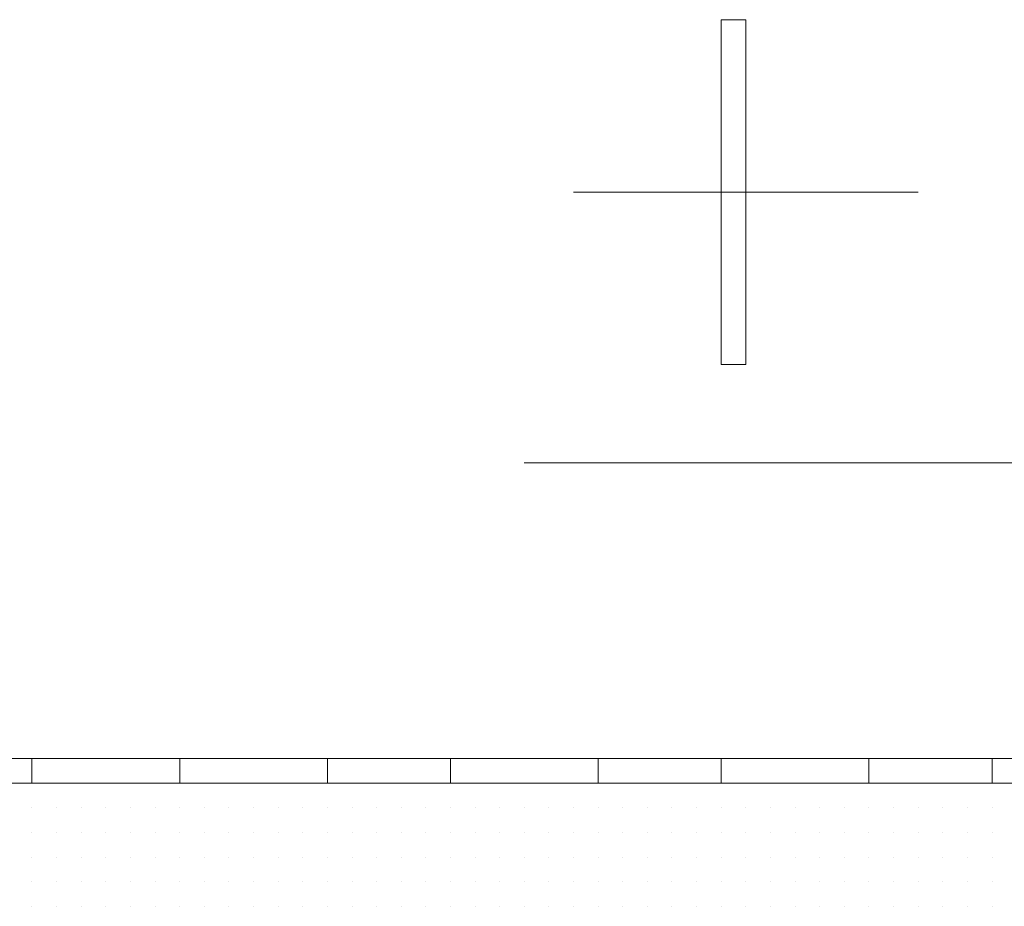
# Model space of a CAD drawing. Header units: metres. Extents: x 5.7 to 89.8, y 4 to 63.5.
# Tile 370 of 475: x 60.27 to 60.656, y 49.8 to 50.146. Entities that reach past the tile are written whole.
import ezdxf

# ---------------------------------------------------------------- set-up
doc = ezdxf.new("R2010")
doc.units = ezdxf.units.M
doc.header["$MEASUREMENT"] = 0
for name, color, linetype in [('PDF17_hatch-borshi', 7, 'Continuous'), ('PDF17_kaff', 7, 'Continuous'), ('PDF17_textt', 7, 'Continuous')]:
    doc.layers.add(name, color=color, linetype=linetype)

msp = doc.modelspace()

# ---------------------------------------------------------------- linework, layer by layer
at = {"layer": 'PDF17_hatch-borshi', "lineweight": 18}
for points in [[(60.27526, 49.84788), (60.27526, 49.84788)], [(60.27526, 49.84788), (60.27526, 49.84788)], [(60.31378, 49.84788), (60.31378, 49.84788)], [(60.31378, 49.84788), (60.31378, 49.84788)], [(60.32342, 49.84788), (60.32342, 49.84788)], [(60.33305, 49.84788), (60.33305, 49.84788)], [(60.36194, 49.84788), (60.36194, 49.84788)], [(60.3812, 49.84788), (60.3812, 49.84788)], [(60.40047, 49.84788), (60.40047, 49.84788)], [(60.41973, 49.84788), (60.41973, 49.84788)], [(60.41973, 49.84788), (60.41973, 49.84788)], [(60.42936, 49.84788), (60.42936, 49.84788)], [(60.50641, 49.84788), (60.50641, 49.84788)], [(60.51604, 49.84788), (60.51604, 49.84788)], [(60.5353, 49.84788), (60.5353, 49.84788)], [(60.5353, 49.84788), (60.5353, 49.84788)], [(60.54493, 49.84788), (60.54493, 49.84788)], [(60.5642, 49.84788), (60.5642, 49.84788)], [(60.57383, 49.84788), (60.57383, 49.84788)], [(60.59309, 49.84788), (60.59309, 49.84788)], [(60.59309, 49.84788), (60.59309, 49.84788)], [(60.60272, 49.84788), (60.60272, 49.84788)], [(60.62198, 49.84788), (60.62198, 49.84788)], [(60.63161, 49.84788), (60.63161, 49.84788)], [(60.63161, 49.84788), (60.63161, 49.84788)], [(60.64125, 49.84788), (60.64125, 49.84788)], [(60.27526, 49.83825), (60.27526, 49.83825)], [(60.27526, 49.83825), (60.27526, 49.83825)], [(60.27526, 49.83825), (60.27526, 49.83825)], [(60.27526, 49.83825), (60.27526, 49.83825)], [(60.27526, 49.83825), (60.27526, 49.83825)], [(60.28489, 49.83825), (60.28489, 49.83825)], [(60.28489, 49.83825), (60.28489, 49.83825)], [(60.28489, 49.83825), (60.28489, 49.83825)], [(60.28489, 49.83825), (60.28489, 49.83825)], [(60.29452, 49.83825), (60.29452, 49.83825)], [(60.29452, 49.83825), (60.29452, 49.83825)], [(60.29452, 49.83825), (60.29452, 49.83825)], [(60.29452, 49.83825), (60.29452, 49.83825)], [(60.29452, 49.83825), (60.29452, 49.83825)], [(60.30415, 49.83825), (60.30415, 49.83825)], [(60.30415, 49.83825), (60.30415, 49.83825)], [(60.30415, 49.83825), (60.30415, 49.83825)], [(60.30415, 49.83825), (60.30415, 49.83825)], [(60.31378, 49.83825), (60.31378, 49.83825)], [(60.31378, 49.83825), (60.31378, 49.83825)], [(60.31378, 49.83825), (60.31378, 49.83825)], [(60.32342, 49.83825), (60.32342, 49.83825)], [(60.32342, 49.83825), (60.32342, 49.83825)], [(60.32342, 49.83825), (60.32342, 49.83825)], [(60.33305, 49.83825), (60.33305, 49.83825)], [(60.33305, 49.83825), (60.33305, 49.83825)], [(60.34268, 49.83825), (60.34268, 49.83825)], [(60.34268, 49.83825), (60.34268, 49.83825)], [(60.34268, 49.83825), (60.34268, 49.83825)], [(60.34268, 49.83825), (60.34268, 49.83825)], [(60.35231, 49.83825), (60.35231, 49.83825)], [(60.35231, 49.83825), (60.35231, 49.83825)], [(60.35231, 49.83825), (60.35231, 49.83825)], [(60.35231, 49.83825), (60.35231, 49.83825)], [(60.35231, 49.83825), (60.35231, 49.83825)], [(60.36194, 49.83825), (60.36194, 49.83825)], [(60.36194, 49.83825), (60.36194, 49.83825)], [(60.36194, 49.83825), (60.36194, 49.83825)], [(60.36194, 49.83825), (60.36194, 49.83825)], [(60.36194, 49.83825), (60.36194, 49.83825)], [(60.37157, 49.83825), (60.37157, 49.83825)], [(60.37157, 49.83825), (60.37157, 49.83825)], [(60.37157, 49.83825), (60.37157, 49.83825)], [(60.37157, 49.83825), (60.37157, 49.83825)], [(60.3812, 49.83825), (60.3812, 49.83825)], [(60.3812, 49.83825), (60.3812, 49.83825)], [(60.3812, 49.83825), (60.3812, 49.83825)], [(60.3812, 49.83825), (60.3812, 49.83825)], [(60.3812, 49.83825), (60.3812, 49.83825)], [(60.39083, 49.83825), (60.39083, 49.83825)], [(60.39083, 49.83825), (60.39083, 49.83825)], [(60.39083, 49.83825), (60.39083, 49.83825)], [(60.39083, 49.83825), (60.39083, 49.83825)], [(60.40047, 49.83825), (60.40047, 49.83825)], [(60.40047, 49.83825), (60.40047, 49.83825)], [(60.40047, 49.83825), (60.40047, 49.83825)], [(60.40047, 49.83825), (60.40047, 49.83825)], [(60.4101, 49.83825), (60.4101, 49.83825)], [(60.4101, 49.83825), (60.4101, 49.83825)], [(60.4101, 49.83825), (60.4101, 49.83825)], [(60.4101, 49.83825), (60.4101, 49.83825)], [(60.4101, 49.83825), (60.4101, 49.83825)], [(60.4101, 49.83825), (60.4101, 49.83825)], [(60.41973, 49.83825), (60.41973, 49.83825)], [(60.41973, 49.83825), (60.41973, 49.83825)], [(60.41973, 49.83825), (60.41973, 49.83825)], [(60.42936, 49.83825), (60.42936, 49.83825)], [(60.42936, 49.83825), (60.42936, 49.83825)], [(60.42936, 49.83825), (60.42936, 49.83825)], [(60.43899, 49.83825), (60.43899, 49.83825)], [(60.43899, 49.83825), (60.43899, 49.83825)], [(60.43899, 49.83825), (60.43899, 49.83825)], [(60.44862, 49.83825), (60.44862, 49.83825)], [(60.44862, 49.83825), (60.44862, 49.83825)], [(60.44862, 49.83825), (60.44862, 49.83825)], [(60.44862, 49.83825), (60.44862, 49.83825)], [(60.45825, 49.83825), (60.45825, 49.83825)], [(60.45825, 49.83825), (60.45825, 49.83825)], [(60.45825, 49.83825), (60.45825, 49.83825)], [(60.46788, 49.83825), (60.46788, 49.83825)], [(60.46788, 49.83825), (60.46788, 49.83825)], [(60.46788, 49.83825), (60.46788, 49.83825)], [(60.46788, 49.83825), (60.46788, 49.83825)], [(60.47752, 49.83825), (60.47752, 49.83825)], [(60.47752, 49.83825), (60.47752, 49.83825)], [(60.47752, 49.83825), (60.47752, 49.83825)], [(60.47752, 49.83825), (60.47752, 49.83825)], [(60.47752, 49.83825), (60.47752, 49.83825)], [(60.48715, 49.83825), (60.48715, 49.83825)], [(60.48715, 49.83825), (60.48715, 49.83825)], [(60.48715, 49.83825), (60.48715, 49.83825)], [(60.48715, 49.83825), (60.48715, 49.83825)], [(60.49678, 49.83825), (60.49678, 49.83825)], [(60.49678, 49.83825), (60.49678, 49.83825)], [(60.49678, 49.83825), (60.49678, 49.83825)], [(60.49678, 49.83825), (60.49678, 49.83825)], [(60.50641, 49.83825), (60.50641, 49.83825)], [(60.50641, 49.83825), (60.50641, 49.83825)], [(60.50641, 49.83825), (60.50641, 49.83825)], [(60.51604, 49.83825), (60.51604, 49.83825)], [(60.51604, 49.83825), (60.51604, 49.83825)], [(60.51604, 49.83825), (60.51604, 49.83825)], [(60.51604, 49.83825), (60.51604, 49.83825)], [(60.52567, 49.83825), (60.52567, 49.83825)], [(60.52567, 49.83825), (60.52567, 49.83825)], [(60.52567, 49.83825), (60.52567, 49.83825)], [(60.5353, 49.83825), (60.5353, 49.83825)], [(60.5353, 49.83825), (60.5353, 49.83825)], [(60.54493, 49.83825), (60.54493, 49.83825)], [(60.54493, 49.83825), (60.54493, 49.83825)], [(60.54493, 49.83825), (60.54493, 49.83825)], [(60.54493, 49.83825), (60.54493, 49.83825)], [(60.55456, 49.83825), (60.55456, 49.83825)], [(60.55456, 49.83825), (60.55456, 49.83825)], [(60.55456, 49.83825), (60.55456, 49.83825)], [(60.55456, 49.83825), (60.55456, 49.83825)], [(60.5642, 49.83825), (60.5642, 49.83825)], [(60.5642, 49.83825), (60.5642, 49.83825)], [(60.5642, 49.83825), (60.5642, 49.83825)], [(60.5642, 49.83825), (60.5642, 49.83825)], [(60.57383, 49.83825), (60.57383, 49.83825)], [(60.57383, 49.83825), (60.57383, 49.83825)], [(60.57383, 49.83825), (60.57383, 49.83825)], [(60.57383, 49.83825), (60.57383, 49.83825)], [(60.57383, 49.83825), (60.57383, 49.83825)], [(60.58346, 49.83825), (60.58346, 49.83825)], [(60.58346, 49.83825), (60.58346, 49.83825)], [(60.58346, 49.83825), (60.58346, 49.83825)], [(60.58346, 49.83825), (60.58346, 49.83825)], [(60.59309, 49.83825), (60.59309, 49.83825)], [(60.59309, 49.83825), (60.59309, 49.83825)], [(60.59309, 49.83825), (60.59309, 49.83825)], [(60.59309, 49.83825), (60.59309, 49.83825)], [(60.60272, 49.83825), (60.60272, 49.83825)], [(60.60272, 49.83825), (60.60272, 49.83825)], [(60.60272, 49.83825), (60.60272, 49.83825)], [(60.60272, 49.83825), (60.60272, 49.83825)], [(60.61235, 49.83825), (60.61235, 49.83825)], [(60.61235, 49.83825), (60.61235, 49.83825)], [(60.61235, 49.83825), (60.61235, 49.83825)], [(60.61235, 49.83825), (60.61235, 49.83825)], [(60.62198, 49.83825), (60.62198, 49.83825)], [(60.62198, 49.83825), (60.62198, 49.83825)], [(60.62198, 49.83825), (60.62198, 49.83825)], [(60.62198, 49.83825), (60.62198, 49.83825)], [(60.63161, 49.83825), (60.63161, 49.83825)], [(60.63161, 49.83825), (60.63161, 49.83825)], [(60.64125, 49.83825), (60.64125, 49.83825)], [(60.64125, 49.83825), (60.64125, 49.83825)], [(60.64125, 49.83825), (60.64125, 49.83825)], [(60.65088, 49.83825), (60.65088, 49.83825)], [(60.65088, 49.83825), (60.65088, 49.83825)], [(60.65088, 49.83825), (60.65088, 49.83825)], [(60.27526, 49.82862), (60.27526, 49.82862)], [(60.27526, 49.82862), (60.27526, 49.82862)], [(60.27526, 49.82862), (60.27526, 49.82862)], [(60.28489, 49.82862), (60.28489, 49.82862)], [(60.28489, 49.82862), (60.28489, 49.82862)], [(60.28489, 49.82862), (60.28489, 49.82862)], [(60.28489, 49.82862), (60.28489, 49.82862)], [(60.29452, 49.82862), (60.29452, 49.82862)], [(60.29452, 49.82862), (60.29452, 49.82862)], [(60.29452, 49.82862), (60.29452, 49.82862)], [(60.30415, 49.82862), (60.30415, 49.82862)], [(60.30415, 49.82862), (60.30415, 49.82862)], [(60.30415, 49.82862), (60.30415, 49.82862)], [(60.31378, 49.82862), (60.31378, 49.82862)], [(60.31378, 49.82862), (60.31378, 49.82862)], [(60.31378, 49.82862), (60.31378, 49.82862)], [(60.31378, 49.82862), (60.31378, 49.82862)], [(60.32342, 49.82862), (60.32342, 49.82862)], [(60.32342, 49.82862), (60.32342, 49.82862)], [(60.32342, 49.82862), (60.32342, 49.82862)], [(60.33305, 49.82862), (60.33305, 49.82862)], [(60.33305, 49.82862), (60.33305, 49.82862)], [(60.33305, 49.82862), (60.33305, 49.82862)], [(60.33305, 49.82862), (60.33305, 49.82862)], [(60.34268, 49.82862), (60.34268, 49.82862)], [(60.34268, 49.82862), (60.34268, 49.82862)], [(60.34268, 49.82862), (60.34268, 49.82862)], [(60.35231, 49.82862), (60.35231, 49.82862)], [(60.35231, 49.82862), (60.35231, 49.82862)], [(60.35231, 49.82862), (60.35231, 49.82862)], [(60.36194, 49.82862), (60.36194, 49.82862)], [(60.36194, 49.82862), (60.36194, 49.82862)], [(60.37157, 49.82862), (60.37157, 49.82862)], [(60.37157, 49.82862), (60.37157, 49.82862)], [(60.37157, 49.82862), (60.37157, 49.82862)], [(60.3812, 49.82862), (60.3812, 49.82862)], [(60.3812, 49.82862), (60.3812, 49.82862)], [(60.3812, 49.82862), (60.3812, 49.82862)], [(60.3812, 49.82862), (60.3812, 49.82862)], [(60.3812, 49.82862), (60.3812, 49.82862)], [(60.39083, 49.82862), (60.39083, 49.82862)], [(60.39083, 49.82862), (60.39083, 49.82862)], [(60.39083, 49.82862), (60.39083, 49.82862)], [(60.40047, 49.82862), (60.40047, 49.82862)], [(60.40047, 49.82862), (60.40047, 49.82862)], [(60.40047, 49.82862), (60.40047, 49.82862)], [(60.40047, 49.82862), (60.40047, 49.82862)], [(60.4101, 49.82862), (60.4101, 49.82862)], [(60.4101, 49.82862), (60.4101, 49.82862)], [(60.4101, 49.82862), (60.4101, 49.82862)], [(60.4101, 49.82862), (60.4101, 49.82862)], [(60.41973, 49.82862), (60.41973, 49.82862)], [(60.41973, 49.82862), (60.41973, 49.82862)], [(60.41973, 49.82862), (60.41973, 49.82862)], [(60.41973, 49.82862), (60.41973, 49.82862)], [(60.42936, 49.82862), (60.42936, 49.82862)], [(60.42936, 49.82862), (60.42936, 49.82862)], [(60.43899, 49.82862), (60.43899, 49.82862)], [(60.43899, 49.82862), (60.43899, 49.82862)], [(60.43899, 49.82862), (60.43899, 49.82862)], [(60.43899, 49.82862), (60.43899, 49.82862)], [(60.43899, 49.82862), (60.43899, 49.82862)], [(60.44862, 49.82862), (60.44862, 49.82862)], [(60.44862, 49.82862), (60.44862, 49.82862)], [(60.44862, 49.82862), (60.44862, 49.82862)], [(60.45825, 49.82862), (60.45825, 49.82862)], [(60.45825, 49.82862), (60.45825, 49.82862)], [(60.45825, 49.82862), (60.45825, 49.82862)], [(60.46788, 49.82862), (60.46788, 49.82862)], [(60.46788, 49.82862), (60.46788, 49.82862)], [(60.46788, 49.82862), (60.46788, 49.82862)], [(60.47752, 49.82862), (60.47752, 49.82862)], [(60.47752, 49.82862), (60.47752, 49.82862)], [(60.48715, 49.82862), (60.48715, 49.82862)], [(60.48715, 49.82862), (60.48715, 49.82862)], [(60.48715, 49.82862), (60.48715, 49.82862)], [(60.48715, 49.82862), (60.48715, 49.82862)], [(60.49678, 49.82862), (60.49678, 49.82862)], [(60.49678, 49.82862), (60.49678, 49.82862)], [(60.49678, 49.82862), (60.49678, 49.82862)], [(60.50641, 49.82862), (60.50641, 49.82862)], [(60.50641, 49.82862), (60.50641, 49.82862)], [(60.50641, 49.82862), (60.50641, 49.82862)], [(60.50641, 49.82862), (60.50641, 49.82862)], [(60.51604, 49.82862), (60.51604, 49.82862)], [(60.51604, 49.82862), (60.51604, 49.82862)], [(60.51604, 49.82862), (60.51604, 49.82862)], [(60.52567, 49.82862), (60.52567, 49.82862)], [(60.52567, 49.82862), (60.52567, 49.82862)], [(60.52567, 49.82862), (60.52567, 49.82862)], [(60.52567, 49.82862), (60.52567, 49.82862)], [(60.5353, 49.82862), (60.5353, 49.82862)], [(60.5353, 49.82862), (60.5353, 49.82862)], [(60.5353, 49.82862), (60.5353, 49.82862)], [(60.54493, 49.82862), (60.54493, 49.82862)], [(60.54493, 49.82862), (60.54493, 49.82862)], [(60.54493, 49.82862), (60.54493, 49.82862)], [(60.55456, 49.82862), (60.55456, 49.82862)], [(60.55456, 49.82862), (60.55456, 49.82862)], [(60.55456, 49.82862), (60.55456, 49.82862)], [(60.5642, 49.82862), (60.5642, 49.82862)], [(60.5642, 49.82862), (60.5642, 49.82862)], [(60.57383, 49.82862), (60.57383, 49.82862)], [(60.57383, 49.82862), (60.57383, 49.82862)], [(60.57383, 49.82862), (60.57383, 49.82862)], [(60.58346, 49.82862), (60.58346, 49.82862)], [(60.58346, 49.82862), (60.58346, 49.82862)], [(60.58346, 49.82862), (60.58346, 49.82862)], [(60.59309, 49.82862), (60.59309, 49.82862)], [(60.59309, 49.82862), (60.59309, 49.82862)], [(60.59309, 49.82862), (60.59309, 49.82862)], [(60.60272, 49.82862), (60.60272, 49.82862)], [(60.60272, 49.82862), (60.60272, 49.82862)], [(60.60272, 49.82862), (60.60272, 49.82862)], [(60.61235, 49.82862), (60.61235, 49.82862)], [(60.61235, 49.82862), (60.61235, 49.82862)], [(60.61235, 49.82862), (60.61235, 49.82862)], [(60.62198, 49.82862), (60.62198, 49.82862)], [(60.62198, 49.82862), (60.62198, 49.82862)], [(60.62198, 49.82862), (60.62198, 49.82862)], [(60.63161, 49.82862), (60.63161, 49.82862)], [(60.63161, 49.82862), (60.63161, 49.82862)], [(60.63161, 49.82862), (60.63161, 49.82862)], [(60.63161, 49.82862), (60.63161, 49.82862)], [(60.64125, 49.82862), (60.64125, 49.82862)], [(60.64125, 49.82862), (60.64125, 49.82862)], [(60.64125, 49.82862), (60.64125, 49.82862)], [(60.65088, 49.82862), (60.65088, 49.82862)], [(60.65088, 49.82862), (60.65088, 49.82862)], [(60.65088, 49.82862), (60.65088, 49.82862)], [(60.65088, 49.82862), (60.65088, 49.82862)], [(60.27526, 49.81899), (60.27526, 49.81899)], [(60.27526, 49.81899), (60.27526, 49.81899)], [(60.27526, 49.81899), (60.27526, 49.81899)], [(60.27526, 49.81899), (60.27526, 49.81899)], [(60.28489, 49.81899), (60.28489, 49.81899)], [(60.28489, 49.81899), (60.28489, 49.81899)], [(60.28489, 49.81899), (60.28489, 49.81899)], [(60.29452, 49.81899), (60.29452, 49.81899)], [(60.29452, 49.81899), (60.29452, 49.81899)], [(60.30415, 49.81899), (60.30415, 49.81899)], [(60.30415, 49.81899), (60.30415, 49.81899)], [(60.30415, 49.81899), (60.30415, 49.81899)], [(60.30415, 49.81899), (60.30415, 49.81899)], [(60.31378, 49.81899), (60.31378, 49.81899)], [(60.31378, 49.81899), (60.31378, 49.81899)], [(60.31378, 49.81899), (60.31378, 49.81899)], [(60.32342, 49.81899), (60.32342, 49.81899)], [(60.32342, 49.81899), (60.32342, 49.81899)], [(60.32342, 49.81899), (60.32342, 49.81899)], [(60.32342, 49.81899), (60.32342, 49.81899)], [(60.32342, 49.81899), (60.32342, 49.81899)], [(60.33305, 49.81899), (60.33305, 49.81899)], [(60.33305, 49.81899), (60.33305, 49.81899)], [(60.34268, 49.81899), (60.34268, 49.81899)], [(60.34268, 49.81899), (60.34268, 49.81899)], [(60.34268, 49.81899), (60.34268, 49.81899)], [(60.34268, 49.81899), (60.34268, 49.81899)], [(60.34268, 49.81899), (60.34268, 49.81899)], [(60.35231, 49.81899), (60.35231, 49.81899)], [(60.35231, 49.81899), (60.35231, 49.81899)], [(60.35231, 49.81899), (60.35231, 49.81899)], [(60.35231, 49.81899), (60.35231, 49.81899)], [(60.36194, 49.81899), (60.36194, 49.81899)], [(60.36194, 49.81899), (60.36194, 49.81899)], [(60.36194, 49.81899), (60.36194, 49.81899)], [(60.36194, 49.81899), (60.36194, 49.81899)], [(60.37157, 49.81899), (60.37157, 49.81899)], [(60.37157, 49.81899), (60.37157, 49.81899)], [(60.37157, 49.81899), (60.37157, 49.81899)], [(60.37157, 49.81899), (60.37157, 49.81899)], [(60.3812, 49.81899), (60.3812, 49.81899)], [(60.3812, 49.81899), (60.3812, 49.81899)], [(60.3812, 49.81899), (60.3812, 49.81899)], [(60.3812, 49.81899), (60.3812, 49.81899)], [(60.39083, 49.81899), (60.39083, 49.81899)], [(60.39083, 49.81899), (60.39083, 49.81899)], [(60.39083, 49.81899), (60.39083, 49.81899)], [(60.39083, 49.81899), (60.39083, 49.81899)], [(60.40047, 49.81899), (60.40047, 49.81899)], [(60.40047, 49.81899), (60.40047, 49.81899)], [(60.4101, 49.81899), (60.4101, 49.81899)], [(60.4101, 49.81899), (60.4101, 49.81899)], [(60.4101, 49.81899), (60.4101, 49.81899)], [(60.4101, 49.81899), (60.4101, 49.81899)], [(60.4101, 49.81899), (60.4101, 49.81899)], [(60.4101, 49.81899), (60.4101, 49.81899)], [(60.41973, 49.81899), (60.41973, 49.81899)], [(60.41973, 49.81899), (60.41973, 49.81899)], [(60.41973, 49.81899), (60.41973, 49.81899)], [(60.41973, 49.81899), (60.41973, 49.81899)], [(60.42936, 49.81899), (60.42936, 49.81899)], [(60.42936, 49.81899), (60.42936, 49.81899)], [(60.42936, 49.81899), (60.42936, 49.81899)], [(60.42936, 49.81899), (60.42936, 49.81899)], [(60.43899, 49.81899), (60.43899, 49.81899)], [(60.43899, 49.81899), (60.43899, 49.81899)], [(60.43899, 49.81899), (60.43899, 49.81899)], [(60.43899, 49.81899), (60.43899, 49.81899)], [(60.44862, 49.81899), (60.44862, 49.81899)], [(60.44862, 49.81899), (60.44862, 49.81899)], [(60.44862, 49.81899), (60.44862, 49.81899)], [(60.44862, 49.81899), (60.44862, 49.81899)], [(60.45825, 49.81899), (60.45825, 49.81899)], [(60.45825, 49.81899), (60.45825, 49.81899)], [(60.45825, 49.81899), (60.45825, 49.81899)], [(60.45825, 49.81899), (60.45825, 49.81899)], [(60.46788, 49.81899), (60.46788, 49.81899)], [(60.46788, 49.81899), (60.46788, 49.81899)], [(60.46788, 49.81899), (60.46788, 49.81899)], [(60.46788, 49.81899), (60.46788, 49.81899)], [(60.47752, 49.81899), (60.47752, 49.81899)], [(60.47752, 49.81899), (60.47752, 49.81899)], [(60.47752, 49.81899), (60.47752, 49.81899)], [(60.47752, 49.81899), (60.47752, 49.81899)], [(60.47752, 49.81899), (60.47752, 49.81899)], [(60.48715, 49.81899), (60.48715, 49.81899)], [(60.48715, 49.81899), (60.48715, 49.81899)], [(60.48715, 49.81899), (60.48715, 49.81899)], [(60.49678, 49.81899), (60.49678, 49.81899)], [(60.49678, 49.81899), (60.49678, 49.81899)], [(60.49678, 49.81899), (60.49678, 49.81899)], [(60.50641, 49.81899), (60.50641, 49.81899)], [(60.50641, 49.81899), (60.50641, 49.81899)], [(60.50641, 49.81899), (60.50641, 49.81899)], [(60.51604, 49.81899), (60.51604, 49.81899)], [(60.51604, 49.81899), (60.51604, 49.81899)], [(60.51604, 49.81899), (60.51604, 49.81899)], [(60.51604, 49.81899), (60.51604, 49.81899)], [(60.52567, 49.81899), (60.52567, 49.81899)], [(60.52567, 49.81899), (60.52567, 49.81899)], [(60.52567, 49.81899), (60.52567, 49.81899)], [(60.52567, 49.81899), (60.52567, 49.81899)], [(60.5353, 49.81899), (60.5353, 49.81899)], [(60.5353, 49.81899), (60.5353, 49.81899)], [(60.5353, 49.81899), (60.5353, 49.81899)], [(60.5353, 49.81899), (60.5353, 49.81899)], [(60.54493, 49.81899), (60.54493, 49.81899)], [(60.54493, 49.81899), (60.54493, 49.81899)], [(60.54493, 49.81899), (60.54493, 49.81899)], [(60.55456, 49.81899), (60.55456, 49.81899)], [(60.55456, 49.81899), (60.55456, 49.81899)], [(60.55456, 49.81899), (60.55456, 49.81899)], [(60.55456, 49.81899), (60.55456, 49.81899)], [(60.5642, 49.81899), (60.5642, 49.81899)], [(60.5642, 49.81899), (60.5642, 49.81899)], [(60.5642, 49.81899), (60.5642, 49.81899)], [(60.5642, 49.81899), (60.5642, 49.81899)], [(60.57383, 49.81899), (60.57383, 49.81899)], [(60.57383, 49.81899), (60.57383, 49.81899)], [(60.57383, 49.81899), (60.57383, 49.81899)], [(60.57383, 49.81899), (60.57383, 49.81899)], [(60.58346, 49.81899), (60.58346, 49.81899)], [(60.58346, 49.81899), (60.58346, 49.81899)], [(60.58346, 49.81899), (60.58346, 49.81899)], [(60.58346, 49.81899), (60.58346, 49.81899)], [(60.59309, 49.81899), (60.59309, 49.81899)], [(60.59309, 49.81899), (60.59309, 49.81899)], [(60.59309, 49.81899), (60.59309, 49.81899)], [(60.59309, 49.81899), (60.59309, 49.81899)], [(60.60272, 49.81899), (60.60272, 49.81899)], [(60.60272, 49.81899), (60.60272, 49.81899)], [(60.61235, 49.81899), (60.61235, 49.81899)], [(60.61235, 49.81899), (60.61235, 49.81899)], [(60.62198, 49.81899), (60.62198, 49.81899)], [(60.62198, 49.81899), (60.62198, 49.81899)], [(60.62198, 49.81899), (60.62198, 49.81899)], [(60.62198, 49.81899), (60.62198, 49.81899)], [(60.63161, 49.81899), (60.63161, 49.81899)], [(60.63161, 49.81899), (60.63161, 49.81899)], [(60.63161, 49.81899), (60.63161, 49.81899)], [(60.64125, 49.81899), (60.64125, 49.81899)], [(60.64125, 49.81899), (60.64125, 49.81899)], [(60.64125, 49.81899), (60.64125, 49.81899)], [(60.64125, 49.81899), (60.64125, 49.81899)], [(60.65088, 49.81899), (60.65088, 49.81899)], [(60.65088, 49.81899), (60.65088, 49.81899)], [(60.65088, 49.81899), (60.65088, 49.81899)], [(60.65088, 49.81899), (60.65088, 49.81899)], [(60.27526, 49.80936), (60.27526, 49.80936)], [(60.27526, 49.80936), (60.27526, 49.80936)], [(60.27526, 49.80936), (60.27526, 49.80936)], [(60.27526, 49.80936), (60.27526, 49.80936)], [(60.27526, 49.80936), (60.27526, 49.80936)], [(60.28489, 49.80936), (60.28489, 49.80936)], [(60.28489, 49.80936), (60.28489, 49.80936)], [(60.28489, 49.80936), (60.28489, 49.80936)], [(60.29452, 49.80936), (60.29452, 49.80936)], [(60.29452, 49.80936), (60.29452, 49.80936)], [(60.29452, 49.80936), (60.29452, 49.80936)], [(60.29452, 49.80936), (60.29452, 49.80936)], [(60.30415, 49.80936), (60.30415, 49.80936)], [(60.30415, 49.80936), (60.30415, 49.80936)], [(60.30415, 49.80936), (60.30415, 49.80936)], [(60.30415, 49.80936), (60.30415, 49.80936)], [(60.31378, 49.80936), (60.31378, 49.80936)], [(60.31378, 49.80936), (60.31378, 49.80936)], [(60.32342, 49.80936), (60.32342, 49.80936)], [(60.32342, 49.80936), (60.32342, 49.80936)], [(60.33305, 49.80936), (60.33305, 49.80936)], [(60.33305, 49.80936), (60.33305, 49.80936)], [(60.33305, 49.80936), (60.33305, 49.80936)], [(60.34268, 49.80936), (60.34268, 49.80936)], [(60.34268, 49.80936), (60.34268, 49.80936)], [(60.35231, 49.80936), (60.35231, 49.80936)], [(60.35231, 49.80936), (60.35231, 49.80936)], [(60.35231, 49.80936), (60.35231, 49.80936)], [(60.35231, 49.80936), (60.35231, 49.80936)], [(60.36194, 49.80936), (60.36194, 49.80936)], [(60.36194, 49.80936), (60.36194, 49.80936)], [(60.36194, 49.80936), (60.36194, 49.80936)], [(60.36194, 49.80936), (60.36194, 49.80936)], [(60.37157, 49.80936), (60.37157, 49.80936)], [(60.37157, 49.80936), (60.37157, 49.80936)], [(60.37157, 49.80936), (60.37157, 49.80936)], [(60.37157, 49.80936), (60.37157, 49.80936)], [(60.3812, 49.80936), (60.3812, 49.80936)], [(60.3812, 49.80936), (60.3812, 49.80936)], [(60.3812, 49.80936), (60.3812, 49.80936)], [(60.3812, 49.80936), (60.3812, 49.80936)], [(60.3812, 49.80936), (60.3812, 49.80936)], [(60.39083, 49.80936), (60.39083, 49.80936)], [(60.39083, 49.80936), (60.39083, 49.80936)], [(60.39083, 49.80936), (60.39083, 49.80936)], [(60.39083, 49.80936), (60.39083, 49.80936)], [(60.40047, 49.80936), (60.40047, 49.80936)], [(60.40047, 49.80936), (60.40047, 49.80936)], [(60.40047, 49.80936), (60.40047, 49.80936)], [(60.40047, 49.80936), (60.40047, 49.80936)], [(60.4101, 49.80936), (60.4101, 49.80936)], [(60.4101, 49.80936), (60.4101, 49.80936)], [(60.4101, 49.80936), (60.4101, 49.80936)], [(60.4101, 49.80936), (60.4101, 49.80936)], [(60.4101, 49.80936), (60.4101, 49.80936)], [(60.41973, 49.80936), (60.41973, 49.80936)], [(60.41973, 49.80936), (60.41973, 49.80936)], [(60.41973, 49.80936), (60.41973, 49.80936)], [(60.42936, 49.80936), (60.42936, 49.80936)], [(60.42936, 49.80936), (60.42936, 49.80936)], [(60.43899, 49.80936), (60.43899, 49.80936)], [(60.43899, 49.80936), (60.43899, 49.80936)], [(60.43899, 49.80936), (60.43899, 49.80936)], [(60.43899, 49.80936), (60.43899, 49.80936)], [(60.44862, 49.80936), (60.44862, 49.80936)], [(60.44862, 49.80936), (60.44862, 49.80936)], [(60.44862, 49.80936), (60.44862, 49.80936)], [(60.45825, 49.80936), (60.45825, 49.80936)], [(60.45825, 49.80936), (60.45825, 49.80936)], [(60.45825, 49.80936), (60.45825, 49.80936)], [(60.45825, 49.80936), (60.45825, 49.80936)], [(60.46788, 49.80936), (60.46788, 49.80936)], [(60.46788, 49.80936), (60.46788, 49.80936)], [(60.46788, 49.80936), (60.46788, 49.80936)], [(60.46788, 49.80936), (60.46788, 49.80936)], [(60.46788, 49.80936), (60.46788, 49.80936)], [(60.47752, 49.80936), (60.47752, 49.80936)], [(60.47752, 49.80936), (60.47752, 49.80936)], [(60.47752, 49.80936), (60.47752, 49.80936)], [(60.47752, 49.80936), (60.47752, 49.80936)], [(60.48715, 49.80936), (60.48715, 49.80936)], [(60.48715, 49.80936), (60.48715, 49.80936)], [(60.48715, 49.80936), (60.48715, 49.80936)], [(60.48715, 49.80936), (60.48715, 49.80936)], [(60.48715, 49.80936), (60.48715, 49.80936)], [(60.49678, 49.80936), (60.49678, 49.80936)], [(60.49678, 49.80936), (60.49678, 49.80936)], [(60.49678, 49.80936), (60.49678, 49.80936)], [(60.49678, 49.80936), (60.49678, 49.80936)], [(60.50641, 49.80936), (60.50641, 49.80936)], [(60.50641, 49.80936), (60.50641, 49.80936)], [(60.50641, 49.80936), (60.50641, 49.80936)], [(60.50641, 49.80936), (60.50641, 49.80936)], [(60.51604, 49.80936), (60.51604, 49.80936)], [(60.51604, 49.80936), (60.51604, 49.80936)], [(60.51604, 49.80936), (60.51604, 49.80936)], [(60.52567, 49.80936), (60.52567, 49.80936)], [(60.52567, 49.80936), (60.52567, 49.80936)], [(60.52567, 49.80936), (60.52567, 49.80936)], [(60.5353, 49.80936), (60.5353, 49.80936)], [(60.5353, 49.80936), (60.5353, 49.80936)], [(60.54493, 49.80936), (60.54493, 49.80936)], [(60.54493, 49.80936), (60.54493, 49.80936)], [(60.54493, 49.80936), (60.54493, 49.80936)], [(60.55456, 49.80936), (60.55456, 49.80936)], [(60.55456, 49.80936), (60.55456, 49.80936)], [(60.55456, 49.80936), (60.55456, 49.80936)], [(60.55456, 49.80936), (60.55456, 49.80936)], [(60.55456, 49.80936), (60.55456, 49.80936)], [(60.5642, 49.80936), (60.5642, 49.80936)], [(60.5642, 49.80936), (60.5642, 49.80936)], [(60.5642, 49.80936), (60.5642, 49.80936)], [(60.5642, 49.80936), (60.5642, 49.80936)], [(60.57383, 49.80936), (60.57383, 49.80936)], [(60.57383, 49.80936), (60.57383, 49.80936)], [(60.57383, 49.80936), (60.57383, 49.80936)], [(60.57383, 49.80936), (60.57383, 49.80936)], [(60.58346, 49.80936), (60.58346, 49.80936)], [(60.58346, 49.80936), (60.58346, 49.80936)], [(60.58346, 49.80936), (60.58346, 49.80936)], [(60.58346, 49.80936), (60.58346, 49.80936)], [(60.59309, 49.80936), (60.59309, 49.80936)], [(60.59309, 49.80936), (60.59309, 49.80936)], [(60.59309, 49.80936), (60.59309, 49.80936)], [(60.59309, 49.80936), (60.59309, 49.80936)], [(60.59309, 49.80936), (60.59309, 49.80936)], [(60.60272, 49.80936), (60.60272, 49.80936)], [(60.60272, 49.80936), (60.60272, 49.80936)], [(60.60272, 49.80936), (60.60272, 49.80936)], [(60.61235, 49.80936), (60.61235, 49.80936)], [(60.61235, 49.80936), (60.61235, 49.80936)], [(60.61235, 49.80936), (60.61235, 49.80936)], [(60.61235, 49.80936), (60.61235, 49.80936)], [(60.62198, 49.80936), (60.62198, 49.80936)], [(60.62198, 49.80936), (60.62198, 49.80936)], [(60.62198, 49.80936), (60.62198, 49.80936)], [(60.62198, 49.80936), (60.62198, 49.80936)], [(60.62198, 49.80936), (60.62198, 49.80936)], [(60.63161, 49.80936), (60.63161, 49.80936)], [(60.63161, 49.80936), (60.63161, 49.80936)], [(60.64125, 49.80936), (60.64125, 49.80936)], [(60.64125, 49.80936), (60.64125, 49.80936)], [(60.65088, 49.80936), (60.65088, 49.80936)], [(60.65088, 49.80936), (60.65088, 49.80936)], [(60.65088, 49.80936), (60.65088, 49.80936)], [(60.65088, 49.80936), (60.65088, 49.80936)], [(60.27526, 49.79972), (60.27526, 49.79972)], [(60.27526, 49.79972), (60.27526, 49.79972)], [(60.27526, 49.79972), (60.27526, 49.79972)], [(60.27526, 49.79972), (60.27526, 49.79972)], [(60.28489, 49.79972), (60.28489, 49.79972)], [(60.28489, 49.79972), (60.28489, 49.79972)], [(60.28489, 49.79972), (60.28489, 49.79972)], [(60.29452, 49.79972), (60.29452, 49.79972)], [(60.29452, 49.79972), (60.29452, 49.79972)], [(60.29452, 49.79972), (60.29452, 49.79972)], [(60.30415, 49.79972), (60.30415, 49.79972)], [(60.30415, 49.79972), (60.30415, 49.79972)], [(60.30415, 49.79972), (60.30415, 49.79972)], [(60.30415, 49.79972), (60.30415, 49.79972)], [(60.31378, 49.79972), (60.31378, 49.79972)], [(60.31378, 49.79972), (60.31378, 49.79972)], [(60.31378, 49.79972), (60.31378, 49.79972)], [(60.31378, 49.79972), (60.31378, 49.79972)], [(60.32342, 49.79972), (60.32342, 49.79972)], [(60.32342, 49.79972), (60.32342, 49.79972)], [(60.32342, 49.79972), (60.32342, 49.79972)], [(60.32342, 49.79972), (60.32342, 49.79972)], [(60.33305, 49.79972), (60.33305, 49.79972)], [(60.33305, 49.79972), (60.33305, 49.79972)], [(60.33305, 49.79972), (60.33305, 49.79972)], [(60.33305, 49.79972), (60.33305, 49.79972)], [(60.34268, 49.79972), (60.34268, 49.79972)], [(60.34268, 49.79972), (60.34268, 49.79972)], [(60.34268, 49.79972), (60.34268, 49.79972)], [(60.35231, 49.79972), (60.35231, 49.79972)], [(60.36194, 49.79972), (60.36194, 49.79972)], [(60.36194, 49.79972), (60.36194, 49.79972)], [(60.36194, 49.79972), (60.36194, 49.79972)], [(60.37157, 49.79972), (60.37157, 49.79972)], [(60.3812, 49.79972), (60.3812, 49.79972)], [(60.3812, 49.79972), (60.3812, 49.79972)], [(60.3812, 49.79972), (60.3812, 49.79972)], [(60.3812, 49.79972), (60.3812, 49.79972)], [(60.39083, 49.79972), (60.39083, 49.79972)], [(60.39083, 49.79972), (60.39083, 49.79972)], [(60.39083, 49.79972), (60.39083, 49.79972)], [(60.39083, 49.79972), (60.39083, 49.79972)], [(60.40047, 49.79972), (60.40047, 49.79972)], [(60.40047, 49.79972), (60.40047, 49.79972)], [(60.40047, 49.79972), (60.40047, 49.79972)], [(60.4101, 49.79972), (60.4101, 49.79972)], [(60.4101, 49.79972), (60.4101, 49.79972)], [(60.4101, 49.79972), (60.4101, 49.79972)], [(60.4101, 49.79972), (60.4101, 49.79972)], [(60.41973, 49.79972), (60.41973, 49.79972)], [(60.41973, 49.79972), (60.41973, 49.79972)], [(60.42936, 49.79972), (60.42936, 49.79972)], [(60.42936, 49.79972), (60.42936, 49.79972)], [(60.42936, 49.79972), (60.42936, 49.79972)], [(60.42936, 49.79972), (60.42936, 49.79972)], [(60.43899, 49.79972), (60.43899, 49.79972)], [(60.43899, 49.79972), (60.43899, 49.79972)], [(60.43899, 49.79972), (60.43899, 49.79972)], [(60.43899, 49.79972), (60.43899, 49.79972)], [(60.43899, 49.79972), (60.43899, 49.79972)], [(60.44862, 49.79972), (60.44862, 49.79972)], [(60.44862, 49.79972), (60.44862, 49.79972)], [(60.44862, 49.79972), (60.44862, 49.79972)], [(60.45825, 49.79972), (60.45825, 49.79972)], [(60.45825, 49.79972), (60.45825, 49.79972)], [(60.45825, 49.79972), (60.45825, 49.79972)], [(60.46788, 49.79972), (60.46788, 49.79972)], [(60.46788, 49.79972), (60.46788, 49.79972)], [(60.46788, 49.79972), (60.46788, 49.79972)], [(60.46788, 49.79972), (60.46788, 49.79972)], [(60.47752, 49.79972), (60.47752, 49.79972)], [(60.47752, 49.79972), (60.47752, 49.79972)], [(60.47752, 49.79972), (60.47752, 49.79972)], [(60.47752, 49.79972), (60.47752, 49.79972)], [(60.48715, 49.79972), (60.48715, 49.79972)], [(60.48715, 49.79972), (60.48715, 49.79972)], [(60.48715, 49.79972), (60.48715, 49.79972)], [(60.48715, 49.79972), (60.48715, 49.79972)], [(60.49678, 49.79972), (60.49678, 49.79972)], [(60.49678, 49.79972), (60.49678, 49.79972)], [(60.49678, 49.79972), (60.49678, 49.79972)], [(60.49678, 49.79972), (60.49678, 49.79972)], [(60.49678, 49.79972), (60.49678, 49.79972)], [(60.50641, 49.79972), (60.50641, 49.79972)], [(60.50641, 49.79972), (60.50641, 49.79972)], [(60.50641, 49.79972), (60.50641, 49.79972)], [(60.50641, 49.79972), (60.50641, 49.79972)], [(60.51604, 49.79972), (60.51604, 49.79972)], [(60.51604, 49.79972), (60.51604, 49.79972)], [(60.51604, 49.79972), (60.51604, 49.79972)], [(60.51604, 49.79972), (60.51604, 49.79972)], [(60.52567, 49.79972), (60.52567, 49.79972)], [(60.52567, 49.79972), (60.52567, 49.79972)], [(60.52567, 49.79972), (60.52567, 49.79972)], [(60.52567, 49.79972), (60.52567, 49.79972)], [(60.5353, 49.79972), (60.5353, 49.79972)], [(60.5353, 49.79972), (60.5353, 49.79972)], [(60.5353, 49.79972), (60.5353, 49.79972)], [(60.5353, 49.79972), (60.5353, 49.79972)], [(60.54493, 49.79972), (60.54493, 49.79972)], [(60.54493, 49.79972), (60.54493, 49.79972)], [(60.54493, 49.79972), (60.54493, 49.79972)], [(60.55456, 49.79972), (60.55456, 49.79972)], [(60.55456, 49.79972), (60.55456, 49.79972)], [(60.55456, 49.79972), (60.55456, 49.79972)], [(60.5642, 49.79972), (60.5642, 49.79972)], [(60.5642, 49.79972), (60.5642, 49.79972)], [(60.5642, 49.79972), (60.5642, 49.79972)], [(60.57383, 49.79972), (60.57383, 49.79972)], [(60.57383, 49.79972), (60.57383, 49.79972)], [(60.57383, 49.79972), (60.57383, 49.79972)], [(60.57383, 49.79972), (60.57383, 49.79972)], [(60.58346, 49.79972), (60.58346, 49.79972)], [(60.58346, 49.79972), (60.58346, 49.79972)], [(60.58346, 49.79972), (60.58346, 49.79972)], [(60.58346, 49.79972), (60.58346, 49.79972)], [(60.59309, 49.79972), (60.59309, 49.79972)], [(60.59309, 49.79972), (60.59309, 49.79972)], [(60.59309, 49.79972), (60.59309, 49.79972)], [(60.60272, 49.79972), (60.60272, 49.79972)], [(60.60272, 49.79972), (60.60272, 49.79972)], [(60.60272, 49.79972), (60.60272, 49.79972)], [(60.60272, 49.79972), (60.60272, 49.79972)], [(60.61235, 49.79972), (60.61235, 49.79972)], [(60.61235, 49.79972), (60.61235, 49.79972)], [(60.61235, 49.79972), (60.61235, 49.79972)], [(60.62198, 49.79972), (60.62198, 49.79972)], [(60.62198, 49.79972), (60.62198, 49.79972)], [(60.62198, 49.79972), (60.62198, 49.79972)], [(60.62198, 49.79972), (60.62198, 49.79972)], [(60.63161, 49.79972), (60.63161, 49.79972)], [(60.63161, 49.79972), (60.63161, 49.79972)], [(60.63161, 49.79972), (60.63161, 49.79972)], [(60.64125, 49.79972), (60.64125, 49.79972)], [(60.64125, 49.79972), (60.64125, 49.79972)], [(60.64125, 49.79972), (60.64125, 49.79972)], [(60.64125, 49.79972), (60.64125, 49.79972)], [(60.64125, 49.79972), (60.64125, 49.79972)], [(60.65088, 49.79972), (60.65088, 49.79972)], [(60.65088, 49.79972), (60.65088, 49.79972)], [(60.65088, 49.79972), (60.65088, 49.79972)], [(60.65088, 49.79972), (60.65088, 49.79972)], [(60.65088, 49.79972), (60.65088, 49.79972)]]:
    msp.add_lwpolyline(points, dxfattribs=at)
at = {"layer": 'PDF17_kaff', "lineweight": 20}
for points in [[(63.69434, 49.85751), (58.52238, 49.85751), (58.52238, 49.83825)], [(60.27526, 49.85751), (60.27526, 49.84788)], [(60.33305, 49.85751), (60.33305, 49.84788)], [(60.39083, 49.85751), (60.39083, 49.84788)], [(60.43899, 49.85751), (60.43899, 49.84788)], [(60.49678, 49.85751), (60.49678, 49.84788)], [(60.54493, 49.85751), (60.54493, 49.84788)], [(60.60272, 49.85751), (60.60272, 49.84788)], [(60.65088, 49.85751), (60.65088, 49.84788)], [(63.69434, 49.84788), (58.53201, 49.84788), (58.53201, 49.82862), (58.48386, 49.82862)]]:
    msp.add_lwpolyline(points, dxfattribs=at)
at = {"layer": 'PDF17_textt', "lineweight": 20}
msp.add_lwpolyline([(60.55456, 50.01161), (60.55456, 50.14645), (60.54493, 50.14645), (60.54493, 50.01161)], close=True, dxfattribs=at)
for points in [[(60.62198, 50.07903), (60.48715, 50.07903), (60.62198, 50.07903)], [(61.40211, 49.97309), (60.46788, 49.97309)]]:
    msp.add_lwpolyline(points, dxfattribs=at)

doc.saveas('drawing.dxf')
